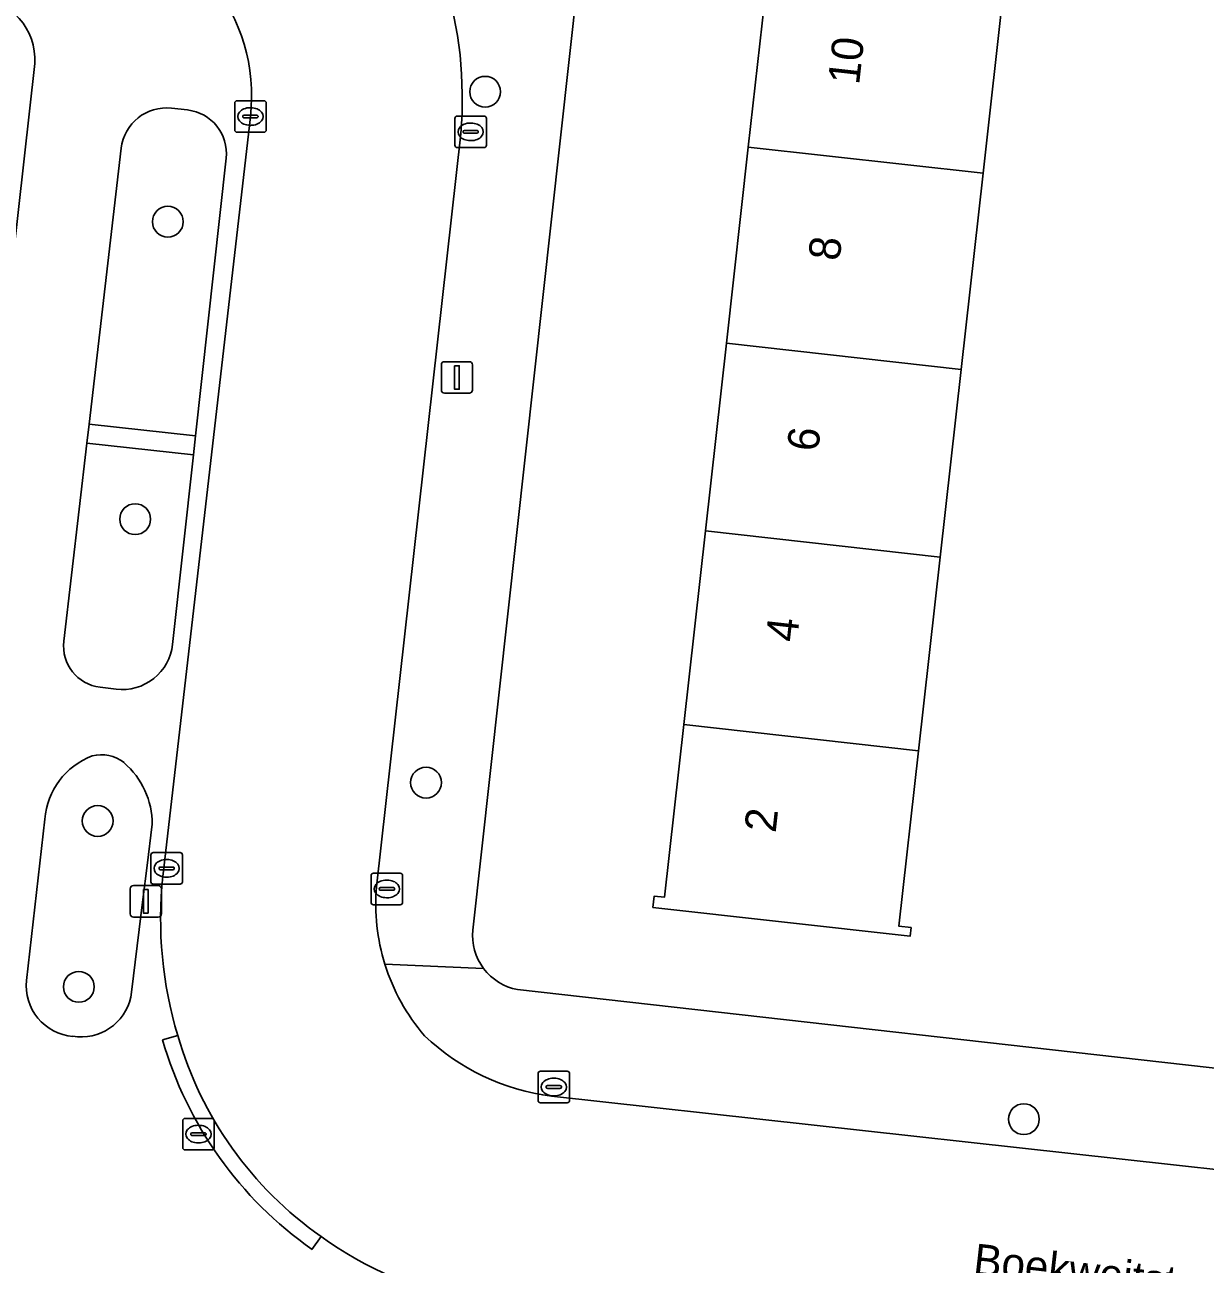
# Model space of a CAD drawing. Extents: x 162026 to 163502, y 387295 to 388169.
# Drawn here: x 162651.91 to 162689.39, y 387423.74 to 387463.09 of the extents above; entities that cross this region are included whole.
import ezdxf

# ---------------------------------------------------------------- set-up
doc = ezdxf.new("R2010")
doc.units = 0
for name, color, linetype in [('IMGEO_Boom', 7, 'Continuous'), ('IMGEO_Erf', 7, 'Continuous'), ('IMGEO_Groenvoorziening', 7, 'Continuous'), ('IMGEO_Kolk', 7, 'Continuous'), ('IMGEO_Lichtmast', 7, 'Continuous'), ('IMGEO_Openbare_ruimte_label', 7, 'Continuous'), ('IMGEO_Pand', 7, 'Continuous'), ('IMGEO_Pand_nummerreeks', 7, 'Continuous'), ('IMGEO_Rijbaan_lokaal_open', 7, 'Continuous'), ('IMGEO_Rioolput', 7, 'Continuous'), ('IMGEO_Voetpad_open', 7, 'Continuous')]:
    doc.layers.add(name, color=color, linetype=linetype)

msp = doc.modelspace()

# ---------------------------------------------------------------- linework, layer by layer
at = {"layer": 'IMGEO_Boom'}
for centre in [(162666.53, 387460.963), (162656.456, 387456.838), (162655.419, 387447.395), (162664.653, 387439.031), (162654.229, 387437.813), (162653.63, 387432.546), (162683.635, 387428.347)]:
    msp.add_circle(centre, 0.489, dxfattribs=at)
at = {"layer": 'IMGEO_Erf'}
for points in [[(162672.53, 387492.044), (162670.59, 387474.531), (162666.138, 387434.35)], [(162682.999, 387464.288), (162682.338, 387458.374), (162681.643, 387452.15), (162680.978, 387446.19), (162680.291, 387440.044), (162679.669, 387434.473), (162680.055, 387434.429), (162680.025, 387434.158), (162671.859, 387435.07), (162671.898, 387435.426), (162672.225, 387435.389), (162672.838, 387440.878), (162673.524, 387447.023), (162674.19, 387452.983), (162674.885, 387459.207), (162675.546, 387465.121)], [(162648.109, 387425.065), (162652.238, 387461.857)], [(162667.559, 387432.462), (162692.333, 387429.665), (162692.655, 387432.556), (162692.83, 387434.12), (162689.76, 387434.462), (162690.285, 387439.172), (162693.355, 387438.83), (162693.407, 387439.913), (162690.346, 387440.254), (162690.884, 387445.083), (162691.421, 387449.911), (162694.482, 387449.57), (162694.767, 387452.097), (162691.706, 387452.438), (162692.244, 387457.267), (162692.781, 387462.095)]]:
    msp.add_lwpolyline(points, dxfattribs=at)
for centre, radius, start, end in [((162650.185, 387461.949), 2.055, 357.4204, 84.1609), ((162667.879, 387434.18), 1.749, 174.4302, 216.9518), ((162667.873, 387434.175), 1.741, 216.906, 259.6007)]:
    msp.add_arc(centre, radius, start, end, dxfattribs=at)
at = {"layer": 'IMGEO_Groenvoorziening'}
for points in [[(162657.081, 387460.385), (162656.574, 387460.441)], [(162654.975, 387459.169), (162653.957, 387450.415), (162657.338, 387450.043), (162658.307, 387458.851)], [(162657.272, 387449.44), (162653.887, 387449.812), (162653.155, 387443.518)], [(162656.609, 387443.418), (162657.272, 387449.44)], [(162654.305, 387442.059), (162654.817, 387441.997)], [(162652.552, 387437.873), (162651.971, 387432.751)], [(162655.306, 387432.374), (162655.666, 387435.318), (162655.804, 387436.398), (162655.961, 387437.709)], [(162653.437, 387430.976), (162653.585, 387430.964)]]:
    msp.add_lwpolyline(points, dxfattribs=at)
for centre, radius, start, end in [((162656.414, 387459.001), 1.448, 83.6454, 173.3589), ((162656.926, 387459.004), 1.39, 353.6817, 83.5833), ((162654.463, 387443.366), 1.317, 173.3862, 263.105), ((162655.009, 387443.596), 1.61, 263.1646, 353.662), ((162654.883, 387437.691), 2.338, 110.695, 175.547), ((162654.343, 387438.748), 1.167, 51.7295, 104.2129), ((162653.382, 387437.71), 2.579, 359.967, 49.2296), ((162653.56, 387432.57), 1.599, 173.5164, 265.5913), ((162653.707, 387432.57), 1.611, 265.6416, 353.0133)]:
    msp.add_arc(centre, radius, start, end, dxfattribs=at)
at = {"layer": 'IMGEO_Kolk'}
for p, q in [((162658.579, 387459.751), (162658.579, 387460.603)), ((162658.654, 387460.677), (162659.506, 387460.677)), ((162659.58, 387460.603), (162659.58, 387459.751)), ((162658.838, 387460.171), (162658.838, 387460.183)), ((162658.881, 387460.22), (162659.279, 387460.22)), ((162659.067, 387460.457), (162659.092, 387460.457)), ((162659.322, 387460.183), (162659.322, 387460.171)), ((162665.646, 387460.191), (162666.498, 387460.191)), ((162659.276, 387460.134), (162658.878, 387460.134)), ((162659.09, 387459.897), (162659.065, 387459.897)), ((162665.571, 387459.265), (162665.571, 387460.117)), ((162666.059, 387459.971), (162666.084, 387459.971)), ((162666.572, 387460.117), (162666.572, 387459.265)), ((162659.506, 387459.677), (162658.654, 387459.677)), ((162665.83, 387459.685), (162665.83, 387459.697)), ((162666.268, 387459.648), (162665.87, 387459.648)), ((162665.873, 387459.734), (162666.271, 387459.734)), ((162666.082, 387459.411), (162666.057, 387459.411)), ((162666.314, 387459.697), (162666.314, 387459.685)), ((162666.498, 387459.191), (162665.646, 387459.191)), ((162655.918, 387435.882), (162655.918, 387436.734)), ((162655.993, 387436.808), (162656.845, 387436.808)), ((162656.406, 387436.588), (162656.431, 387436.588)), ((162656.919, 387436.734), (162656.919, 387435.882)), ((162656.177, 387436.302), (162656.177, 387436.314)), ((162656.615, 387436.265), (162656.217, 387436.265)), ((162656.22, 387436.351), (162656.618, 387436.351)), ((162656.661, 387436.314), (162656.661, 387436.302)), ((162662.985, 387436.155), (162663.837, 387436.155)), ((162656.845, 387435.808), (162655.993, 387435.808)), ((162656.429, 387436.028), (162656.404, 387436.028)), ((162662.91, 387435.229), (162662.91, 387436.081)), ((162663.398, 387435.935), (162663.423, 387435.935)), ((162663.911, 387436.081), (162663.911, 387435.229)), ((162663.169, 387435.649), (162663.169, 387435.661)), ((162663.607, 387435.612), (162663.209, 387435.612)), ((162663.212, 387435.698), (162663.61, 387435.698)), ((162663.421, 387435.375), (162663.396, 387435.375)), ((162663.653, 387435.661), (162663.653, 387435.649)), ((162663.837, 387435.155), (162662.985, 387435.155)), ((162668.286, 387429.867), (162669.138, 387429.867)), ((162668.211, 387428.941), (162668.211, 387429.793)), ((162668.699, 387429.647), (162668.724, 387429.647)), ((162669.212, 387429.793), (162669.212, 387428.941)), ((162668.47, 387429.361), (162668.47, 387429.373)), ((162668.908, 387429.324), (162668.51, 387429.324)), ((162668.513, 387429.41), (162668.911, 387429.41)), ((162668.722, 387429.087), (162668.697, 387429.087)), ((162668.954, 387429.373), (162668.954, 387429.361)), ((162669.138, 387428.867), (162668.286, 387428.867))]:
    msp.add_line(p, q, dxfattribs=at)
for points in [[(162658.579, 387459.751), (162658.579, 387460.603)], [(162658.654, 387460.677), (162659.506, 387460.677)], [(162659.58, 387460.603), (162659.58, 387459.751)], [(162665.646, 387460.191), (162666.498, 387460.191)], [(162665.571, 387459.265), (162665.571, 387460.117)], [(162666.572, 387460.117), (162666.572, 387459.265)], [(162659.506, 387459.677), (162658.654, 387459.677)], [(162666.498, 387459.191), (162665.646, 387459.191)], [(162655.918, 387435.882), (162655.918, 387436.734)], [(162655.993, 387436.808), (162656.845, 387436.808)], [(162656.919, 387436.734), (162656.919, 387435.882)], [(162662.985, 387436.155), (162663.837, 387436.155)], [(162656.845, 387435.808), (162655.993, 387435.808)], [(162662.91, 387435.229), (162662.91, 387436.081)], [(162663.911, 387436.081), (162663.911, 387435.229)], [(162663.837, 387435.155), (162662.985, 387435.155)], [(162668.286, 387429.867), (162669.138, 387429.867)], [(162668.211, 387428.941), (162668.211, 387429.793)], [(162669.212, 387429.793), (162669.212, 387428.941)], [(162669.138, 387428.867), (162668.286, 387428.867)]]:
    msp.add_lwpolyline(points, dxfattribs=at)
for centre, radius, start, end in [((162658.656, 387460.601), 0.0765, 91.552, 178.448), ((162658.656, 387460.601), 0.0765, 91.552, 178.448), ((162659.504, 387460.601), 0.0765, 1.552, 88.448), ((162659.504, 387460.601), 0.0765, 1.552, 88.448), ((162658.878, 387460.18), 0.0403, 85.8775, 175.7526), ((162658.875, 387460.17), 0.0366, 178.938, 274.7102), ((162659.279, 387460.177), 0.043, 264.8664, 352.4533), ((162659.283, 387460.182), 0.0386, 1.7309, 96.639), ((162665.648, 387460.115), 0.0765, 91.552, 178.448), ((162665.648, 387460.115), 0.0765, 91.552, 178.448), ((162666.496, 387460.115), 0.0765, 1.552, 88.448), ((162666.496, 387460.115), 0.0765, 1.552, 88.448), ((162658.656, 387459.753), 0.0765, 181.552, 268.448), ((162658.656, 387459.753), 0.0765, 181.552, 268.448), ((162659.504, 387459.753), 0.0765, 271.552, 358.448), ((162659.504, 387459.753), 0.0765, 271.552, 358.448), ((162665.87, 387459.694), 0.0403, 85.8775, 175.7526), ((162665.867, 387459.684), 0.0366, 178.938, 274.7102), ((162666.271, 387459.691), 0.043, 264.8664, 352.4533), ((162666.275, 387459.696), 0.0386, 1.7309, 96.639), ((162665.648, 387459.267), 0.0765, 181.552, 268.448), ((162665.648, 387459.267), 0.0765, 181.552, 268.448), ((162666.496, 387459.267), 0.0765, 271.552, 358.448), ((162666.496, 387459.267), 0.0765, 271.552, 358.448), ((162655.995, 387436.732), 0.0765, 91.552, 178.448), ((162655.995, 387436.732), 0.0765, 91.552, 178.448), ((162656.843, 387436.732), 0.0765, 1.552, 88.448), ((162656.843, 387436.732), 0.0765, 1.552, 88.448), ((162656.217, 387436.311), 0.0403, 85.8775, 175.7526), ((162656.214, 387436.301), 0.0366, 178.938, 274.7102), ((162656.618, 387436.308), 0.043, 264.8664, 352.4533), ((162656.622, 387436.313), 0.0386, 1.7309, 96.639), ((162662.987, 387436.079), 0.0765, 91.552, 178.448), ((162662.987, 387436.079), 0.0765, 91.552, 178.448), ((162663.835, 387436.079), 0.0765, 1.552, 88.448), ((162663.835, 387436.079), 0.0765, 1.552, 88.448), ((162655.995, 387435.884), 0.0765, 181.552, 268.448), ((162655.995, 387435.884), 0.0765, 181.552, 268.448), ((162656.843, 387435.884), 0.0765, 271.552, 358.448), ((162656.843, 387435.884), 0.0765, 271.552, 358.448), ((162663.209, 387435.658), 0.0403, 85.8775, 175.7526), ((162663.206, 387435.648), 0.0366, 178.938, 274.7102), ((162663.61, 387435.655), 0.043, 264.8664, 352.4533), ((162663.614, 387435.66), 0.0386, 1.7309, 96.639), ((162662.987, 387435.231), 0.0765, 181.552, 268.448), ((162662.987, 387435.231), 0.0765, 181.552, 268.448), ((162663.835, 387435.231), 0.0765, 271.552, 358.448), ((162663.835, 387435.231), 0.0765, 271.552, 358.448), ((162668.288, 387429.791), 0.0765, 91.552, 178.448), ((162668.288, 387429.791), 0.0765, 91.552, 178.448), ((162669.136, 387429.791), 0.0765, 1.552, 88.448), ((162669.136, 387429.791), 0.0765, 1.552, 88.448), ((162668.51, 387429.37), 0.0403, 85.8775, 175.7526), ((162668.507, 387429.36), 0.0366, 178.938, 274.7102), ((162668.911, 387429.367), 0.043, 264.8664, 352.4533), ((162668.915, 387429.372), 0.0386, 1.7309, 96.639), ((162668.288, 387428.943), 0.0765, 181.552, 268.448), ((162668.288, 387428.943), 0.0765, 181.552, 268.448), ((162669.136, 387428.943), 0.0765, 271.552, 358.448), ((162669.136, 387428.943), 0.0765, 271.552, 358.448)]:
    msp.add_arc(centre, radius, start, end, dxfattribs=at)
for centre, major_axis, ratio, start_param, end_param in [((162659.066, 387460.177), (-0.387, 0.002), 0.722429, 4.712389, 7.853982), ((162659.091, 387460.177), (-0.39, 0.002), 0.717154, 1.570796, 4.712389), ((162666.058, 387459.691), (-0.387, 0.002), 0.722429, 4.712389, 7.853982), ((162666.083, 387459.691), (-0.39, 0.002), 0.717154, 1.570796, 4.712389), ((162656.405, 387436.308), (-0.387, 0.002), 0.722429, 4.712389, 7.853982), ((162656.43, 387436.308), (-0.39, 0.002), 0.717154, 1.570796, 4.712389), ((162663.397, 387435.655), (-0.387, 0.002), 0.722429, 4.712389, 7.853982), ((162663.422, 387435.655), (-0.39, 0.002), 0.717154, 1.570796, 4.712389), ((162668.698, 387429.367), (-0.387, 0.002), 0.722429, 4.712389, 7.853982), ((162668.723, 387429.367), (-0.39, 0.002), 0.717154, 1.570796, 4.712389)]:
    msp.add_ellipse(centre, major_axis=major_axis, ratio=ratio, start_param=start_param, end_param=end_param, dxfattribs=at)
at = {"layer": 'IMGEO_Lichtmast'}
for p, q in [((162665.14, 387451.492), (162665.14, 387452.292)), ((162665.14, 387452.292), (162665.14, 387451.492)), ((162665.24, 387452.392), (162666.03, 387452.392)), ((162666.03, 387452.392), (162665.24, 387452.392)), ((162666.13, 387452.292), (162666.13, 387451.492)), ((162666.13, 387451.492), (162666.13, 387452.292)), ((162666.03, 387451.392), (162665.24, 387451.392)), ((162665.24, 387451.392), (162666.03, 387451.392)), ((162655.361, 387435.762), (162656.151, 387435.762)), ((162656.151, 387435.762), (162655.361, 387435.762)), ((162655.261, 387434.862), (162655.261, 387435.662)), ((162655.261, 387435.662), (162655.261, 387434.862)), ((162656.251, 387435.662), (162656.251, 387434.862)), ((162656.251, 387434.862), (162656.251, 387435.662)), ((162656.151, 387434.762), (162655.361, 387434.762)), ((162655.361, 387434.762), (162656.151, 387434.762))]:
    msp.add_line(p, q, dxfattribs=at)
for points in [[(162665.56, 387452.267), (162665.71, 387452.267), (162665.71, 387451.517), (162665.56, 387451.517), (162665.56, 387452.267)], [(162655.681, 387435.637), (162655.831, 387435.637), (162655.831, 387434.887), (162655.681, 387434.887), (162655.681, 387435.637)]]:
    msp.add_lwpolyline(points, dxfattribs=at)
for centre, start, end in [((162665.24, 387452.292), 90, 180), ((162665.24, 387452.292), 90, 180), ((162666.03, 387452.292), 0, 90), ((162666.03, 387452.292), 360, 90), ((162665.24, 387451.492), 180, 270), ((162665.24, 387451.492), 180, 270), ((162666.03, 387451.492), 270, 0), ((162666.03, 387451.492), 270, 0), ((162655.361, 387435.662), 90, 180), ((162655.361, 387435.662), 90, 180), ((162656.151, 387435.662), 0, 90), ((162656.151, 387435.662), 360, 90), ((162655.361, 387434.862), 180, 270), ((162655.361, 387434.862), 180, 270), ((162656.151, 387434.862), 270, 0), ((162656.151, 387434.862), 270, 0)]:
    msp.add_arc(centre, 0.1, start, end, dxfattribs=at)
at = {"layer": 'IMGEO_Pand'}
for points in [[(162682.338, 387458.374), (162682.999, 387464.288), (162675.546, 387465.121), (162674.885, 387459.207)], [(162674.885, 387459.207), (162674.19, 387452.983), (162681.643, 387452.15), (162682.338, 387458.374)], [(162680.978, 387446.19), (162681.643, 387452.15), (162674.19, 387452.983), (162673.524, 387447.023)], [(162673.524, 387447.023), (162672.838, 387440.878), (162680.291, 387440.044), (162680.978, 387446.19)], [(162672.838, 387440.878), (162672.225, 387435.389), (162671.898, 387435.426), (162671.859, 387435.07), (162680.025, 387434.158), (162680.055, 387434.429), (162679.669, 387434.473), (162680.291, 387440.044)]]:
    msp.add_lwpolyline(points, close=True, dxfattribs=at)
at = {"layer": 'IMGEO_Rijbaan_lokaal_open'}
for points in [[(162659.081, 387460.172), (162656.3, 387436.047)], [(162663.081, 387435.727), (162665.755, 387459.624)], [(162693.371, 387426.347), (162668.642, 387429.077)]]:
    msp.add_lwpolyline(points, dxfattribs=at)
for centre, radius, start, end in [((162653.204, 387460.764), 12.602, 354.8102, 83.4959), ((162653.302, 387460.819), 5.815, 353.6134, 83.5429), ((162669.02, 387434.69), 12.793, 173.9111, 196.7562), ((162669.476, 387435.172), 6.419, 175.0376, 197.2903), ((162669.459, 387435.172), 6.403, 197.3362, 220.7302), ((162668.124, 387434.282), 11.818, 196.1134, 234.8515), ((162669.555, 387436.204), 7.186, 226.4777, 262.6982), ((162668.529, 387434.689), 12.384, 234.4062, 258.638)]:
    msp.add_arc(centre, radius, start, end, dxfattribs=at)
at = {"layer": 'IMGEO_Rioolput'}
for p, q in [((162656.928, 387427.446), (162656.928, 387428.298)), ((162657.003, 387428.372), (162657.855, 387428.372)), ((162657.929, 387428.298), (162657.929, 387427.446)), ((162657.23, 387427.915), (162657.628, 387427.915)), ((162657.416, 387428.152), (162657.441, 387428.152)), ((162657.187, 387427.866), (162657.187, 387427.878)), ((162657.625, 387427.829), (162657.227, 387427.829)), ((162657.439, 387427.592), (162657.414, 387427.592)), ((162657.671, 387427.878), (162657.671, 387427.866)), ((162657.855, 387427.372), (162657.003, 387427.372))]:
    msp.add_line(p, q, dxfattribs=at)
for points in [[(162656.928, 387427.446), (162656.928, 387428.298)], [(162657.003, 387428.372), (162657.855, 387428.372)], [(162657.929, 387428.298), (162657.929, 387427.446)], [(162657.855, 387427.372), (162657.003, 387427.372)]]:
    msp.add_lwpolyline(points, dxfattribs=at)
for centre, radius, start, end in [((162657.005, 387428.296), 0.0765, 91.552, 178.448), ((162657.005, 387428.296), 0.0765, 91.552, 178.448), ((162657.853, 387428.296), 0.0765, 1.552, 88.448), ((162657.853, 387428.296), 0.0765, 1.552, 88.448), ((162657.227, 387427.875), 0.0403, 85.8775, 175.7526), ((162657.632, 387427.877), 0.0386, 1.7309, 96.639), ((162657.224, 387427.865), 0.0366, 178.938, 274.7102), ((162657.628, 387427.872), 0.043, 264.8664, 352.4533), ((162657.005, 387427.448), 0.0765, 181.552, 268.448), ((162657.005, 387427.448), 0.0765, 181.552, 268.448), ((162657.853, 387427.448), 0.0765, 271.552, 358.448), ((162657.853, 387427.448), 0.0765, 271.552, 358.448)]:
    msp.add_arc(centre, radius, start, end, dxfattribs=at)
for centre, major_axis, ratio, start_param, end_param in [((162657.415, 387427.872), (-0.387, 0.002), 0.722429, 4.712389, 7.853982), ((162657.44, 387427.872), (-0.39, 0.002), 0.717154, 1.570796, 4.712389)]:
    msp.add_ellipse(centre, major_axis=major_axis, ratio=ratio, start_param=start_param, end_param=end_param, dxfattribs=at)
at = {"layer": 'IMGEO_Voetpad_open'}
for points in [[(162666.138, 387434.35), (162670.59, 387474.531)], [(162652.238, 387461.857), (162648.109, 387425.065), (162647.465, 387419.612), (162651.304, 387421.169), (162683.949, 387417.639), (162713.606, 387414.172), (162714.399, 387414.079)], [(162656.3, 387436.047), (162659.081, 387460.172)], [(162656.574, 387460.441), (162657.081, 387460.385)], [(162665.755, 387459.624), (162663.081, 387435.727)], [(162653.957, 387450.415), (162654.975, 387459.169)], [(162658.307, 387458.851), (162657.338, 387450.043), (162657.272, 387449.44), (162656.609, 387443.418)], [(162653.155, 387443.518), (162653.887, 387449.812), (162653.957, 387450.415)], [(162654.817, 387441.997), (162654.305, 387442.059)], [(162651.971, 387432.751), (162652.552, 387437.873)], [(162655.961, 387437.709), (162655.804, 387436.398), (162655.666, 387435.318), (162655.306, 387432.374)], [(162666.481, 387433.129), (162663.347, 387433.264)], [(162663.347, 387433.264), (162666.481, 387433.129)], [(162712.2, 387427.422), (162693.919, 387429.486), (162692.333, 387429.665), (162667.559, 387432.462)], [(162653.585, 387430.964), (162653.437, 387430.976)], [(162656.771, 387431.002), (162656.29, 387430.863)], [(162656.29, 387430.863), (162656.771, 387431.002)], [(162668.642, 387429.077), (162693.371, 387426.347), (162693.422, 387426.844), (162711.442, 387424.855), (162711.387, 387424.358), (162715.4, 387423.915)], [(162661.033, 387424.21), (162661.321, 387424.619)], [(162661.321, 387424.619), (162661.033, 387424.21)]]:
    msp.add_lwpolyline(points, dxfattribs=at)
msp.add_lwpolyline([(162657.338, 387450.043), (162653.957, 387450.415), (162653.887, 387449.812), (162657.272, 387449.44)], close=True, dxfattribs=at)
for centre, radius, start, end in [((162653.204, 387460.764), 12.602, 354.8102, 83.4959), ((162653.302, 387460.819), 5.815, 353.6134, 83.5429), ((162650.185, 387461.949), 2.055, 357.4204, 84.1609), ((162656.414, 387459.001), 1.448, 83.6454, 173.3589), ((162656.926, 387459.004), 1.39, 353.6817, 83.5833), ((162654.463, 387443.366), 1.317, 173.3862, 263.105), ((162655.009, 387443.596), 1.61, 263.1646, 353.662), ((162654.883, 387437.691), 2.338, 110.695, 175.547), ((162654.343, 387438.748), 1.167, 51.7295, 104.2129), ((162653.382, 387437.71), 2.579, 359.967, 49.2296), ((162669.02, 387434.69), 12.793, 173.9111, 196.7562), ((162669.476, 387435.172), 6.419, 175.0376, 197.2903), ((162667.879, 387434.18), 1.749, 174.4302, 216.9518), ((162669.459, 387435.172), 6.403, 197.3362, 220.7302), ((162667.873, 387434.175), 1.741, 216.906, 259.6007), ((162653.56, 387432.57), 1.599, 173.5164, 265.5913), ((162653.707, 387432.57), 1.611, 265.6416, 353.0133), ((162668.133, 387434.289), 12.328, 196.1329, 234.8381), ((162668.133, 387434.289), 12.328, 196.1329, 234.8381), ((162668.124, 387434.282), 11.818, 196.1134, 234.8515), ((162669.555, 387436.204), 7.186, 226.4777, 262.6982), ((162668.529, 387434.689), 12.384, 234.4062, 258.638)]:
    msp.add_arc(centre, radius, start, end, dxfattribs=at)

# ---------------------------------------------------------------- texts
at = {"layer": 'IMGEO_Openbare_ruimte_label'}
msp.add_text('Boekweitstraat', height=1, rotation=353.5713, dxfattribs=at).set_placement((162681.998, 387423.409))
at = {"layer": 'IMGEO_Pand_nummerreeks'}
for s, p in [('10', (162678.403, 387461.162)), ('8', (162677.78, 387455.571)), ('6', (162677.103, 387449.518)), ('4', (162676.428, 387443.469)), ('2', (162675.752, 387437.418))]:
    msp.add_text(s, height=1, rotation=83.6274, dxfattribs=at).set_placement(p)

doc.saveas('drawing.dxf')
